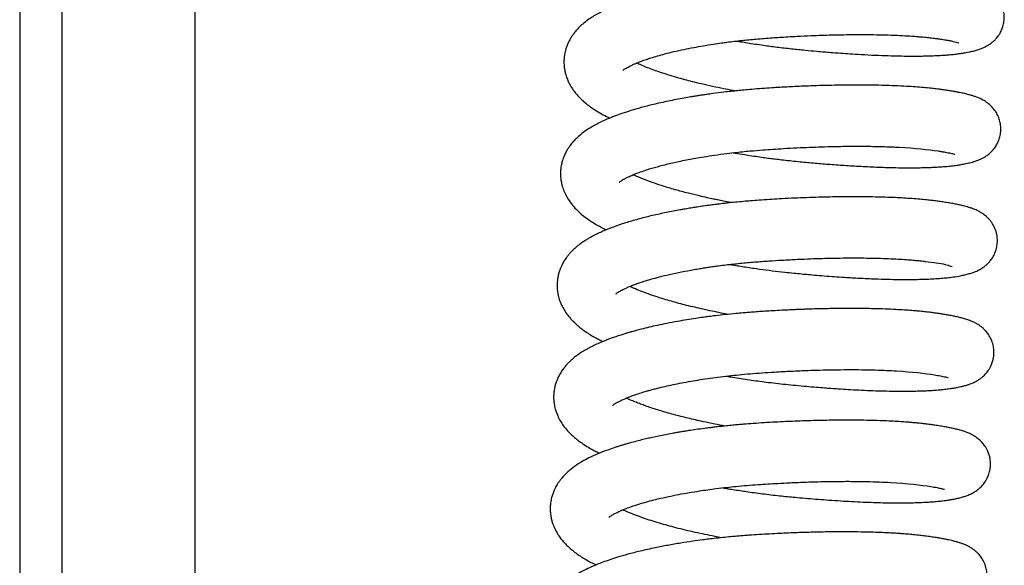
# Model space of a CAD drawing. Header units: inches. Extents: x 0 to 77643, y -44170 to 0.
# Tile 394 of 546: x 76164.3 to 76169.91, y -39524.03 to -39520.92. Entities that reach past the tile are written whole.
import ezdxf

# ---------------------------------------------------------------- set-up
doc = ezdxf.new("R2010")
doc.units = ezdxf.units.IN
doc.header["$MEASUREMENT"] = 0
doc.layers.get('0').update_dxf_attribs({"lineweight": 0})
doc.layers.add('FAKRO LOFT LADDERS', color=7, linetype='Continuous')

# ---------------------------------------------------------------- blocks, each defined once
blk = doc.blocks.new('A$C6AF374F8')
at = {"layer": 'FAKRO LOFT LADDERS', "color": 7, "linetype": 'Continuous'}
for p, q in [((573.413, 2397.898), (573.413, 2546.566)), ((581, 2397.74), (581, 2546.671)), ((571, 2545.577), (571, 2399.39))]:
    blk.add_line(p, q, dxfattribs=at)
for points, knots in [([(611.853, 2523.415), (611.928, 2523.402), (612.132, 2523.367), (612.48, 2523.31), (612.913, 2523.243), (613.475, 2523.161), (614.164, 2523.069), (614.961, 2522.975), (615.719, 2522.898), (616.344, 2522.841), (616.828, 2522.799), (617.243, 2522.766), (617.687, 2522.732), (618.197, 2522.696), (618.83, 2522.656), (619.553, 2522.617), (620.299, 2522.587), (620.957, 2522.568), (621.443, 2522.561), (621.797, 2522.558), (622.056, 2522.558), (622.306, 2522.56), (622.551, 2522.564), (622.829, 2522.571), (623.165, 2522.582), (623.472, 2522.598), (623.698, 2522.613), (623.838, 2522.623), (623.965, 2522.634), (624.11, 2522.647), (624.279, 2522.665), (624.492, 2522.69), (624.713, 2522.722), (624.918, 2522.758), (625.12, 2522.796), (625.335, 2522.844), (625.586, 2522.912), (625.853, 2523.006), (626.086, 2523.119), (626.257, 2523.224), (626.386, 2523.318), (626.509, 2523.423), (626.654, 2523.57), (626.776, 2523.729), (626.902, 2523.934), (627.007, 2524.175), (627.078, 2524.452), (627.107, 2524.749), (627.087, 2525.03), (627.025, 2525.293), (626.95, 2525.494), (626.844, 2525.702), (626.696, 2525.917), (626.54, 2526.083), (626.41, 2526.196), (626.331, 2526.257), (626.256, 2526.31), (626.174, 2526.363), (626.072, 2526.422), (625.988, 2526.466), (625.9, 2526.507), (625.771, 2526.564), (625.578, 2526.635), (625.332, 2526.708), (625.092, 2526.769), (624.851, 2526.822), (624.614, 2526.868), (624.38, 2526.91), (624.176, 2526.943), (623.952, 2526.977), (623.704, 2527.013), (623.443, 2527.047), (623.203, 2527.074), (622.961, 2527.099), (622.687, 2527.125), (622.324, 2527.155), (621.856, 2527.187), (621.257, 2527.22), (620.56, 2527.246), (619.836, 2527.262), (619.139, 2527.268), (618.496, 2527.267), (617.882, 2527.26), (617.303, 2527.249), (616.759, 2527.235), (616.272, 2527.218), (615.862, 2527.202), (615.489, 2527.186), (615.127, 2527.168), (614.724, 2527.147), (614.268, 2527.121), (613.78, 2527.089), (613.316, 2527.057), (612.89, 2527.022), (612.476, 2526.986), (612.046, 2526.944), (611.628, 2526.898), (611.231, 2526.852), (610.757, 2526.792), (610.303, 2526.729), (609.914, 2526.67), (609.682, 2526.634), (609.489, 2526.602), (609.294, 2526.569), (609.076, 2526.531), (608.721, 2526.467), (608.26, 2526.377), (607.666, 2526.25), (607.065, 2526.107), (606.445, 2525.941), (605.83, 2525.756), (605.302, 2525.576), (604.806, 2525.384), (604.373, 2525.195), (603.98, 2524.998), (603.639, 2524.798), (603.351, 2524.604), (603.084, 2524.392), (602.849, 2524.172), (602.672, 2523.974), (602.531, 2523.79), (602.417, 2523.622), (602.318, 2523.45), (602.241, 2523.29), (602.181, 2523.145), (602.127, 2522.994), (602.077, 2522.81), (602.041, 2522.632), (602.016, 2522.433), (602.008, 2522.235), (602.014, 2522.064), (602.03, 2521.89), (602.06, 2521.703), (602.106, 2521.518), (602.169, 2521.321), (602.263, 2521.089), (602.406, 2520.821), (602.579, 2520.566), (602.76, 2520.343), (602.946, 2520.146), (603.157, 2519.951), (603.333, 2519.807), (603.562, 2519.636), (603.805, 2519.472), (604.138, 2519.272), (604.429, 2519.12), (604.592, 2519.04), (604.624, 2519.025)], [0.15355402, 0.15355402, 0.15355402, 0.15355402, 0.15359481, 0.15366349, 0.15374039, 0.15382507, 0.15396009, 0.15410278, 0.15424266, 0.15435875, 0.15443401, 0.15450171, 0.15458204, 0.15467602, 0.15478375, 0.15493791, 0.1550937, 0.15523204, 0.15535253, 0.15541391, 0.15547421, 0.1555342, 0.15559383, 0.15565511, 0.15574611, 0.15585772, 0.15591182, 0.15594501, 0.15598283, 0.15602821, 0.15608226, 0.15614693, 0.15623867, 0.15631402, 0.15638145, 0.15648483, 0.15658604, 0.15670938, 0.15680561, 0.1568508, 0.15688927, 0.15692549, 0.15696753, 0.15701905, 0.15705942, 0.15711688, 0.15717273, 0.15722511, 0.15728775, 0.15733439, 0.15738072, 0.15741892, 0.15747325, 0.15754205, 0.15757446, 0.15760093, 0.15762199, 0.15765058, 0.15769122, 0.15772888, 0.15775141, 0.15778037, 0.15789227, 0.15801161, 0.15810364, 0.15819045, 0.15830042, 0.15836731, 0.15843542, 0.15850385, 0.15857835, 0.15865889, 0.15872569, 0.15877434, 0.15884863, 0.15893425, 0.15904116, 0.15917809, 0.15933579, 0.15948252, 0.15961533, 0.15974085, 0.15984575, 0.15995467, 0.16005532, 0.16013739, 0.1602131, 0.16027138, 0.16033314, 0.1604025, 0.16048193, 0.16057109, 0.1606573, 0.1607244, 0.16079489, 0.16087604, 0.160953, 0.16101863, 0.16109128, 0.16121164, 0.16127025, 0.16131137, 0.16134383, 0.16138136, 0.16142416, 0.16147166, 0.1615916, 0.16170291, 0.16184348, 0.16198413, 0.16213029, 0.16229195, 0.16239917, 0.16254272, 0.16268163, 0.16277771, 0.16288349, 0.16298614, 0.16307712, 0.16316401, 0.16321448, 0.16327381, 0.16333355, 0.16337901, 0.16341667, 0.16346686, 0.16351256, 0.16355518, 0.16361255, 0.16366903, 0.16370852, 0.1637487, 0.16380603, 0.16385883, 0.16390037, 0.16397236, 0.16406357, 0.16415387, 0.16423407, 0.1643116, 0.1643933, 0.16447948, 0.16453339, 0.16461848, 0.16474022, 0.16485693, 0.16488477, 0.16488477, 0.16488477, 0.16488477]), ([(605.359, 2521.736), (605.359, 2521.736), (605.359, 2521.736), (605.385, 2521.763), (605.505, 2521.848), (605.676, 2521.943), (605.859, 2522.034), (606.013, 2522.104), (606.205, 2522.185), (606.428, 2522.272), (606.687, 2522.365), (606.992, 2522.465), (607.342, 2522.571), (607.775, 2522.691), (608.276, 2522.815), (608.825, 2522.937), (609.386, 2523.048), (609.95, 2523.149), (610.48, 2523.234), (610.934, 2523.299), (611.327, 2523.352), (611.711, 2523.4), (612.127, 2523.447), (612.543, 2523.49), (612.966, 2523.53), (613.418, 2523.567), (613.868, 2523.6), (614.321, 2523.631), (614.791, 2523.66), (615.386, 2523.692), (616.036, 2523.723), (616.686, 2523.747), (617.258, 2523.764), (617.828, 2523.776), (618.448, 2523.784), (619.127, 2523.786), (619.82, 2523.779), (620.508, 2523.762), (621.14, 2523.737), (621.706, 2523.706), (622.135, 2523.674), (622.491, 2523.643), (622.803, 2523.611), (623.094, 2523.576), (623.318, 2523.546), (623.482, 2523.522), (623.62, 2523.501), (623.775, 2523.477), (623.953, 2523.446), (624.138, 2523.41), (624.37, 2523.363), (624.517, 2523.297), (624.504, 2523.308)], [0.837368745, 0.837368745, 0.837368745, 0.837368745, 0.837371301, 0.837517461, 0.837653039, 0.837794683, 0.837862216, 0.837942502, 0.838010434, 0.838100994, 0.838198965, 0.838281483, 0.83839568, 0.838513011, 0.838642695, 0.838785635, 0.838914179, 0.839031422, 0.839159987, 0.839254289, 0.83931552, 0.839401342, 0.839486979, 0.839564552, 0.839647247, 0.839734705, 0.839827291, 0.839907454, 0.839995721, 0.840097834, 0.840249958, 0.840371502, 0.840477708, 0.840587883, 0.840713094, 0.840856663, 0.841014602, 0.841164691, 0.841325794, 0.841470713, 0.841600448, 0.841680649, 0.841785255, 0.84189287, 0.841973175, 0.842028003, 0.842081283, 0.842139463, 0.842226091, 0.842334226, 0.84243385, 0.842703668, 0.842703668, 0.842703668, 0.842703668]), ([(611.768, 2520.573), (611.723, 2520.581), (611.503, 2520.622), (611.069, 2520.706), (610.47, 2520.831), (609.875, 2520.965), (609.349, 2521.094), (608.882, 2521.215), (608.412, 2521.346), (607.952, 2521.484), (607.514, 2521.625), (607.128, 2521.76), (606.759, 2521.899), (606.426, 2522.035), (606.231, 2522.123), (606.145, 2522.164)], [0.834345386, 0.834345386, 0.834345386, 0.834345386, 0.834372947, 0.834478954, 0.834611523, 0.834749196, 0.83486484, 0.834965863, 0.83507617, 0.835206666, 0.835319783, 0.835433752, 0.835544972, 0.835668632, 0.835780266, 0.835780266, 0.835780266, 0.835780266]), ([(611.658, 2517.054), (611.736, 2517.04), (612.005, 2516.995), (612.435, 2516.925), (612.924, 2516.852), (613.343, 2516.792), (613.706, 2516.743), (614.055, 2516.699), (614.439, 2516.653), (614.877, 2516.603), (615.483, 2516.541), (616.22, 2516.473), (617.093, 2516.4), (618, 2516.334), (618.962, 2516.276), (619.959, 2516.23), (620.806, 2516.206), (621.466, 2516.197), (621.922, 2516.197), (622.283, 2516.202), (622.575, 2516.208), (622.816, 2516.216), (623.071, 2516.226), (623.383, 2516.243), (623.731, 2516.268), (624.082, 2516.302), (624.379, 2516.34), (624.608, 2516.377), (624.778, 2516.407), (624.919, 2516.435), (625.066, 2516.467), (625.216, 2516.504), (625.364, 2516.546), (625.519, 2516.596), (625.675, 2516.658), (625.816, 2516.721), (625.99, 2516.817), (626.163, 2516.932), (626.37, 2517.11), (626.554, 2517.327), (626.703, 2517.566), (626.814, 2517.824), (626.879, 2518.08), (626.904, 2518.31), (626.903, 2518.533), (626.868, 2518.787), (626.795, 2519.042), (626.67, 2519.309), (626.501, 2519.557), (626.335, 2519.731), (626.206, 2519.842), (626.131, 2519.899), (626.065, 2519.946), (625.945, 2520.025), (625.781, 2520.113), (625.599, 2520.193), (625.437, 2520.254), (625.27, 2520.308), (625.106, 2520.355), (624.96, 2520.392), (624.829, 2520.423), (624.689, 2520.453), (624.533, 2520.485), (624.354, 2520.519), (624.147, 2520.555), (623.91, 2520.593), (623.659, 2520.631), (623.424, 2520.663), (623.181, 2520.694), (622.883, 2520.727), (622.494, 2520.765), (622.032, 2520.802), (621.5, 2520.836), (620.866, 2520.867), (620.15, 2520.891), (619.424, 2520.904), (618.767, 2520.907), (618.167, 2520.905), (617.571, 2520.898), (616.917, 2520.884), (616.277, 2520.865), (615.682, 2520.842), (615.18, 2520.82), (614.724, 2520.797), (614.287, 2520.772), (613.814, 2520.744), (613.281, 2520.708), (612.749, 2520.667), (612.29, 2520.626), (611.902, 2520.588), (611.526, 2520.548), (611.054, 2520.494), (610.585, 2520.435), (610.183, 2520.379), (609.922, 2520.34), (609.701, 2520.307), (609.474, 2520.271), (609.189, 2520.224), (608.825, 2520.161), (608.4, 2520.082), (607.809, 2519.964), (607.135, 2519.812), (606.425, 2519.63), (605.921, 2519.483), (605.561, 2519.369), (605.25, 2519.264), (604.952, 2519.156), (604.673, 2519.046), (604.415, 2518.938), (604.139, 2518.813), (603.844, 2518.666), (603.548, 2518.502), (603.251, 2518.312), (602.97, 2518.1), (602.738, 2517.894), (602.534, 2517.681), (602.376, 2517.487), (602.246, 2517.299), (602.136, 2517.115), (602.025, 2516.89), (601.934, 2516.647), (601.874, 2516.419), (601.836, 2516.212), (601.816, 2516.012), (601.813, 2515.827), (601.82, 2515.676), (601.836, 2515.51), (601.869, 2515.317), (601.921, 2515.119), (601.977, 2514.954), (602.038, 2514.802), (602.156, 2514.552), (602.351, 2514.239), (602.632, 2513.901), (602.913, 2513.628), (603.208, 2513.388), (603.49, 2513.189), (603.781, 2513.006), (604.061, 2512.849), (604.269, 2512.741), (604.392, 2512.681), (604.428, 2512.664)], [0.16640514, 0.16640514, 0.16640514, 0.16640514, 0.16644724, 0.16654949, 0.16663454, 0.16670666, 0.16677018, 0.16682567, 0.1668901, 0.16697146, 0.16705534, 0.16720875, 0.16736133, 0.16752368, 0.16770619, 0.16790517, 0.16811305, 0.16823796, 0.16834512, 0.16843247, 0.16850264, 0.16856637, 0.16862201, 0.16870828, 0.16882834, 0.16893475, 0.16903826, 0.16913068, 0.16918316, 0.16924042, 0.16930935, 0.16936402, 0.16942939, 0.16950407, 0.1695628, 0.16961056, 0.16966832, 0.16972869, 0.16979783, 0.16985775, 0.16991337, 0.16996916, 0.17002426, 0.1700635, 0.17010898, 0.17015123, 0.17020686, 0.17026516, 0.17032644, 0.17039509, 0.17042891, 0.17045359, 0.17047107, 0.17049496, 0.17058313, 0.17065265, 0.17071819, 0.17079306, 0.17087121, 0.17092688, 0.17097848, 0.17103334, 0.17109187, 0.17115755, 0.17122863, 0.17130672, 0.17139092, 0.17146127, 0.17151287, 0.17159453, 0.17170191, 0.17181182, 0.17193149, 0.1720712, 0.17222994, 0.17237854, 0.17250387, 0.1726081, 0.17271535, 0.17283222, 0.1729622, 0.17305623, 0.17314654, 0.17322555, 0.17329457, 0.17337434, 0.17347221, 0.17357339, 0.17365337, 0.17371474, 0.1737794, 0.17385483, 0.17396992, 0.17403516, 0.17407756, 0.17411653, 0.17415966, 0.17420697, 0.17428113, 0.17437169, 0.17446071, 0.17464228, 0.17480095, 0.1749411, 0.17500467, 0.17507188, 0.17518199, 0.17524679, 0.17530755, 0.17540668, 0.17549936, 0.17558903, 0.17570322, 0.17580107, 0.17589974, 0.17597434, 0.17605622, 0.17611274, 0.17616721, 0.1762338, 0.17631598, 0.17637519, 0.17642112, 0.17648104, 0.17653206, 0.17656525, 0.17660087, 0.17666333, 0.17672032, 0.17676354, 0.17680469, 0.17685345, 0.17699301, 0.17711483, 0.17723431, 0.17734001, 0.17743713, 0.17754426, 0.17762764, 0.17770385, 0.17773509, 0.17773509, 0.17773509, 0.17773509]), ([(605.163, 2515.375), (605.163, 2515.375), (605.17, 2515.382), (605.206, 2515.413), (605.289, 2515.472), (605.397, 2515.537), (605.546, 2515.616), (605.749, 2515.714), (605.972, 2515.81), (606.249, 2515.918), (606.533, 2516.019), (606.852, 2516.122), (607.16, 2516.214), (607.476, 2516.301), (607.823, 2516.391), (608.185, 2516.477), (608.575, 2516.563), (608.975, 2516.645), (609.407, 2516.726), (609.884, 2516.809), (610.453, 2516.899), (611.079, 2516.986), (611.812, 2517.075), (612.554, 2517.151), (613.289, 2517.212), (613.921, 2517.256), (614.574, 2517.298), (615.272, 2517.336), (615.991, 2517.368), (616.706, 2517.393), (617.497, 2517.414), (618.407, 2517.425), (619.37, 2517.423), (620.289, 2517.403), (621.781, 2517.343), (622.853, 2517.23), (623.54, 2517.122), (623.733, 2517.089), (623.902, 2517.057), (624.049, 2517.027), (624.171, 2516.998), (624.257, 2516.973), (624.279, 2516.966), (624.281, 2516.965), (624.281, 2516.965)], [0.824543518, 0.824543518, 0.824543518, 0.824543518, 0.824611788, 0.82470446, 0.824802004, 0.824891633, 0.82497976, 0.825074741, 0.825193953, 0.825268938, 0.825388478, 0.825489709, 0.825574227, 0.825661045, 0.825754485, 0.825850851, 0.825936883, 0.826038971, 0.826131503, 0.826229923, 0.826352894, 0.826494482, 0.826617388, 0.826795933, 0.826932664, 0.827044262, 0.827160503, 0.827308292, 0.827446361, 0.827576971, 0.82772716, 0.827916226, 0.828132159, 0.828340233, 0.828537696, 0.829215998, 0.829300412, 0.829390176, 0.829482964, 0.829568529, 0.829660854, 0.829777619, 0.82985557, 0.82986542, 0.82986542, 0.82986542, 0.82986542]), ([(611.573, 2514.212), (611.558, 2514.215), (611.397, 2514.244), (611.13, 2514.295), (610.797, 2514.361), (610.489, 2514.425), (610.14, 2514.5), (609.659, 2514.609), (609.04, 2514.76), (608.33, 2514.95), (607.662, 2515.151), (607.046, 2515.356), (606.511, 2515.556), (606.149, 2515.71), (605.983, 2515.787), (605.95, 2515.803)], [0.821526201, 0.821526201, 0.821526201, 0.821526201, 0.821534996, 0.82162399, 0.821688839, 0.821741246, 0.821817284, 0.821911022, 0.822054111, 0.822233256, 0.822415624, 0.822566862, 0.822751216, 0.822917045, 0.82295964, 0.82295964, 0.82295964, 0.82295964]), ([(611.466, 2510.693), (611.521, 2510.683), (611.817, 2510.632), (612.378, 2510.542), (613.127, 2510.433), (613.873, 2510.335), (614.524, 2510.259), (615.082, 2510.201), (615.531, 2510.158), (615.966, 2510.118), (616.445, 2510.077), (616.984, 2510.033), (617.555, 2509.991), (618.076, 2509.957), (618.541, 2509.929), (618.974, 2509.906), (619.431, 2509.885), (619.988, 2509.863), (620.609, 2509.845), (621.239, 2509.836), (621.79, 2509.836), (622.27, 2509.844), (622.702, 2509.857), (623.111, 2509.877), (623.495, 2509.904), (623.848, 2509.937), (624.225, 2509.984), (624.553, 2510.039), (624.858, 2510.102), (625.054, 2510.152), (625.21, 2510.199), (625.326, 2510.237), (625.455, 2510.286), (625.579, 2510.341), (625.704, 2510.406), (625.819, 2510.473), (625.937, 2510.553), (626.054, 2510.645), (626.167, 2510.75), (626.295, 2510.888), (626.434, 2511.076), (626.572, 2511.338), (626.663, 2511.617), (626.708, 2511.898), (626.709, 2512.191), (626.658, 2512.506), (626.557, 2512.783), (626.439, 2512.999), (626.332, 2513.154), (626.23, 2513.274), (626.144, 2513.361), (626.067, 2513.433), (625.984, 2513.502), (625.852, 2513.599), (625.71, 2513.686), (625.565, 2513.761), (625.434, 2513.819), (625.302, 2513.871), (625.164, 2513.919), (625.006, 2513.967), (624.83, 2514.015), (624.622, 2514.065), (624.374, 2514.118), (624.108, 2514.168), (623.825, 2514.215), (623.537, 2514.259), (623.259, 2514.298), (622.979, 2514.334), (622.657, 2514.369), (622.28, 2514.405), (621.842, 2514.44), (621.375, 2514.471), (620.858, 2514.498), (620.269, 2514.52), (619.592, 2514.538), (618.885, 2514.546), (618.214, 2514.546), (617.601, 2514.54), (616.997, 2514.53), (616.352, 2514.513), (615.666, 2514.489), (614.963, 2514.459), (614.318, 2514.425), (613.704, 2514.388), (613.159, 2514.352), (612.666, 2514.315), (612.22, 2514.276), (611.784, 2514.235), (611.416, 2514.196), (611.14, 2514.165), (610.961, 2514.144), (610.785, 2514.123), (610.575, 2514.097), (610.3, 2514.061), (609.964, 2514.015), (609.631, 2513.966), (609.365, 2513.924), (609.166, 2513.892), (608.997, 2513.864), (608.817, 2513.833), (608.425, 2513.763), (607.827, 2513.648), (607.056, 2513.479), (606.435, 2513.323), (605.956, 2513.189), (605.622, 2513.089), (605.281, 2512.98), (604.946, 2512.865), (604.646, 2512.752), (604.421, 2512.662), (604.196, 2512.567), (603.951, 2512.456), (603.705, 2512.334), (603.486, 2512.216), (603.288, 2512.099), (603.094, 2511.974), (602.902, 2511.836), (602.715, 2511.687), (602.533, 2511.523), (602.377, 2511.362), (602.251, 2511.214), (602.131, 2511.058), (602.006, 2510.871), (601.896, 2510.669), (601.818, 2510.494), (601.763, 2510.35), (601.708, 2510.18), (601.662, 2509.982), (601.634, 2509.791), (601.62, 2509.621), (601.618, 2509.452), (601.623, 2509.335), (601.635, 2509.2), (601.657, 2509.044), (601.694, 2508.873), (601.747, 2508.69), (601.813, 2508.507), (601.913, 2508.284), (602.05, 2508.043), (602.213, 2507.812), (602.367, 2507.626), (602.515, 2507.466), (602.672, 2507.314), (602.818, 2507.186), (602.995, 2507.044), (603.191, 2506.899), (603.441, 2506.733), (603.672, 2506.596), (603.884, 2506.478), (604.06, 2506.387), (604.182, 2506.327), (604.232, 2506.303)], [0.17925575, 0.17925575, 0.17925575, 0.17925575, 0.17928545, 0.17941519, 0.17955508, 0.17968126, 0.17980704, 0.17989605, 0.17997506, 0.18004378, 0.18012677, 0.18023105, 0.18033471, 0.18043925, 0.18052154, 0.18059913, 0.18068902, 0.18079124, 0.1809361, 0.18107989, 0.18120845, 0.18132233, 0.18143565, 0.18154607, 0.18166257, 0.18177305, 0.1818811, 0.18203868, 0.18214602, 0.1822547, 0.18229854, 0.18234473, 0.18240043, 0.18245419, 0.18249119, 0.18253275, 0.18257347, 0.18260808, 0.18264229, 0.18268166, 0.1827328, 0.18279591, 0.18285015, 0.18290565, 0.18295905, 0.18301808, 0.18309056, 0.18312983, 0.18316894, 0.18321075, 0.18323246, 0.18325365, 0.1832893, 0.18332202, 0.18337636, 0.18344133, 0.18349247, 0.18353416, 0.18360789, 0.18367553, 0.18373783, 0.18383663, 0.18393262, 0.18402621, 0.18412588, 0.1842192, 0.18429863, 0.18437342, 0.18445543, 0.18455661, 0.18466234, 0.1847744, 0.18488073, 0.18500592, 0.18515015, 0.1852935, 0.18542041, 0.18553062, 0.18563303, 0.18574964, 0.18587663, 0.18599655, 0.18611819, 0.18621351, 0.1863172, 0.18640254, 0.18647211, 0.1865523, 0.1866337, 0.18666866, 0.18670092, 0.18673042, 0.18676469, 0.18681508, 0.18688188, 0.18695103, 0.18700207, 0.18703284, 0.18706483, 0.18709971, 0.18713747, 0.18729597, 0.18745993, 0.18762418, 0.1877123, 0.18779569, 0.18786593, 0.18797506, 0.1880565, 0.18811346, 0.18816778, 0.18825372, 0.18833663, 0.18840378, 0.18846719, 0.1885357, 0.18860532, 0.18867392, 0.1887463, 0.18881729, 0.18886928, 0.18891438, 0.18898332, 0.18905762, 0.18910297, 0.1891382, 0.18918388, 0.18924409, 0.1892972, 0.18933664, 0.18937566, 0.18941486, 0.18944327, 0.18948428, 0.18953863, 0.1895828, 0.18963642, 0.18969648, 0.18978441, 0.18986853, 0.18993777, 0.18999437, 0.19005709, 0.19012538, 0.19017663, 0.19024898, 0.19034301, 0.19042612, 0.19047737, 0.19054205, 0.19058613, 0.19058613, 0.19058613, 0.19058613]), ([(604.967, 2509.014), (604.967, 2509.014), (604.967, 2509.014), (604.996, 2509.044), (605.129, 2509.137), (605.338, 2509.25), (605.53, 2509.342), (605.71, 2509.421), (605.916, 2509.505), (606.161, 2509.596), (606.422, 2509.686), (606.693, 2509.772), (607.03, 2509.872), (607.462, 2509.99), (608.043, 2510.13), (608.702, 2510.271), (609.289, 2510.38), (609.738, 2510.456), (610.027, 2510.501), (610.284, 2510.54), (610.544, 2510.578), (610.861, 2510.621), (611.363, 2510.684), (612.049, 2510.76), (612.87, 2510.835), (613.664, 2510.892), (614.479, 2510.943), (615.274, 2510.985), (616.001, 2511.015), (616.602, 2511.035), (617.165, 2511.049), (617.777, 2511.059), (618.435, 2511.064), (619.098, 2511.061), (619.741, 2511.05), (620.352, 2511.032), (620.909, 2511.007), (621.395, 2510.978), (621.791, 2510.949), (622.101, 2510.921), (622.357, 2510.895), (623.001, 2510.819), (623.726, 2510.733), (624.17, 2510.546), (624.124, 2510.579)], [0.811716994, 0.811716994, 0.811716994, 0.811716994, 0.811719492, 0.811861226, 0.812031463, 0.812163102, 0.812250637, 0.812316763, 0.812403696, 0.812495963, 0.812581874, 0.812672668, 0.812747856, 0.81288056, 0.813029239, 0.813193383, 0.813352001, 0.81342514, 0.813485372, 0.813536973, 0.813587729, 0.813648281, 0.813732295, 0.813892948, 0.814056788, 0.814211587, 0.81435172, 0.814525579, 0.814669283, 0.814774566, 0.814878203, 0.815004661, 0.815144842, 0.815286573, 0.815429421, 0.815572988, 0.815713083, 0.81583972, 0.815952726, 0.816043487, 0.816114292, 0.816193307, 0.816674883, 0.817056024, 0.817056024, 0.817056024, 0.817056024]), ([(611.383, 2507.85), (611.246, 2507.875), (610.756, 2507.967), (609.945, 2508.135), (608.994, 2508.359), (608.111, 2508.595), (607.388, 2508.814), (606.82, 2509.007), (606.372, 2509.175), (606.02, 2509.32), (605.823, 2509.409), (605.752, 2509.443)], [0.808692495, 0.808692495, 0.808692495, 0.808692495, 0.808775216, 0.808991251, 0.809199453, 0.809403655, 0.809615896, 0.809759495, 0.809889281, 0.810035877, 0.810128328, 0.810128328, 0.810128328, 0.810128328]), ([(611.273, 2504.331), (611.391, 2504.311), (611.823, 2504.238), (612.575, 2504.121), (613.399, 2504.009), (614.089, 2503.926), (614.652, 2503.864), (615.233, 2503.807), (615.816, 2503.753), (616.359, 2503.707), (616.821, 2503.67), (617.24, 2503.639), (617.687, 2503.608), (618.224, 2503.575), (618.83, 2503.542), (619.463, 2503.514), (620.085, 2503.493), (620.677, 2503.48), (621.205, 2503.475), (621.661, 2503.477), (622.046, 2503.483), (622.398, 2503.493), (622.736, 2503.507), (623.081, 2503.527), (623.378, 2503.55), (623.609, 2503.573), (623.772, 2503.592), (623.92, 2503.61), (624.085, 2503.634), (624.272, 2503.664), (624.459, 2503.699), (624.61, 2503.731), (624.721, 2503.757), (624.81, 2503.779), (624.918, 2503.809), (625.039, 2503.845), (625.194, 2503.9), (625.32, 2503.952), (625.431, 2504.004), (625.55, 2504.068), (625.681, 2504.149), (625.849, 2504.274), (626.023, 2504.436), (626.179, 2504.63), (626.296, 2504.822), (626.384, 2505.007), (626.452, 2505.207), (626.49, 2505.394), (626.506, 2505.529), (626.513, 2505.666), (626.507, 2505.858), (626.468, 2506.119), (626.359, 2506.432), (626.212, 2506.693), (626.054, 2506.895), (625.916, 2507.033), (625.788, 2507.143), (625.635, 2507.253), (625.456, 2507.358), (625.24, 2507.459), (625.059, 2507.527), (624.866, 2507.59), (624.704, 2507.636), (624.546, 2507.676), (624.426, 2507.704), (624.313, 2507.728), (624.198, 2507.752), (624.063, 2507.779), (623.884, 2507.811), (623.672, 2507.847), (623.451, 2507.882), (623.243, 2507.912), (623.021, 2507.943), (622.76, 2507.975), (622.469, 2508.008), (622.18, 2508.035), (621.873, 2508.062), (621.509, 2508.089), (621.03, 2508.119), (620.467, 2508.145), (619.782, 2508.168), (619.014, 2508.183), (618.152, 2508.187), (617.439, 2508.18), (616.869, 2508.17), (616.476, 2508.161), (616.098, 2508.15), (615.765, 2508.138), (615.5, 2508.129), (615.266, 2508.119), (615.003, 2508.108), (614.633, 2508.091), (614.181, 2508.067), (613.699, 2508.039), (613.263, 2508.011), (612.877, 2507.985), (612.534, 2507.959), (612.183, 2507.929), (611.738, 2507.889), (611.214, 2507.836), (610.702, 2507.777), (610.284, 2507.724), (609.906, 2507.673), (609.486, 2507.613), (608.996, 2507.536), (608.446, 2507.442), (607.883, 2507.337), (607.35, 2507.226), (606.863, 2507.116), (606.464, 2507.019), (606.138, 2506.933), (605.893, 2506.866), (605.678, 2506.804), (605.462, 2506.739), (605.226, 2506.665), (604.967, 2506.579), (604.721, 2506.493), (604.498, 2506.409), (604.295, 2506.329), (604.055, 2506.23), (603.793, 2506.113), (603.541, 2505.989), (603.291, 2505.856), (603.066, 2505.723), (602.829, 2505.566), (602.605, 2505.397), (602.426, 2505.244), (602.256, 2505.08), (602.12, 2504.931), (601.979, 2504.758), (601.838, 2504.555), (601.712, 2504.334), (601.618, 2504.126), (601.541, 2503.918), (601.484, 2503.71), (601.449, 2503.517), (601.433, 2503.375), (601.425, 2503.26), (601.421, 2503.124), (601.427, 2502.958), (601.452, 2502.723), (601.517, 2502.419), (601.638, 2502.084), (601.797, 2501.776), (601.986, 2501.488), (602.196, 2501.231), (602.432, 2500.991), (602.659, 2500.793), (602.896, 2500.609), (603.171, 2500.42), (603.442, 2500.253), (603.715, 2500.103), (603.901, 2500.008), (604.011, 2499.954), (604.039, 2499.941)], [0.19210737, 0.19210737, 0.19210737, 0.19210737, 0.19217123, 0.19233908, 0.19250705, 0.1926041, 0.19270122, 0.19280251, 0.19290997, 0.19301055, 0.19309332, 0.19316012, 0.19323973, 0.19334098, 0.19346239, 0.19358897, 0.19371704, 0.19384632, 0.19396955, 0.19407436, 0.19416966, 0.19425584, 0.19434724, 0.19444283, 0.19455033, 0.19461612, 0.19466507, 0.19470987, 0.19476447, 0.194838, 0.19491814, 0.19498665, 0.19502793, 0.19506053, 0.19510159, 0.19516575, 0.19522859, 0.19528023, 0.19531713, 0.19535213, 0.19540629, 0.19545136, 0.19550981, 0.19557174, 0.1956099, 0.19564699, 0.19569418, 0.19573053, 0.19575375, 0.19578021, 0.19580764, 0.1958649, 0.19593285, 0.19599658, 0.19605269, 0.19609659, 0.19613331, 0.1961791, 0.19625147, 0.19632791, 0.1964312, 0.19648905, 0.19658541, 0.19663883, 0.19668699, 0.19673123, 0.1967722, 0.19681874, 0.19688333, 0.19696573, 0.1970344, 0.19709558, 0.19715651, 0.19722813, 0.19731434, 0.19739051, 0.19744924, 0.19754217, 0.19765132, 0.19777866, 0.19791221, 0.19808024, 0.19823733, 0.19840667, 0.19847558, 0.19854733, 0.19861827, 0.19867735, 0.19872393, 0.19875843, 0.19880069, 0.19886219, 0.19895201, 0.19903726, 0.19911315, 0.19918002, 0.19923894, 0.19929322, 0.19936461, 0.19947406, 0.19957236, 0.1996413, 0.19970276, 0.19978076, 0.19987585, 0.19998161, 0.20010032, 0.20021225, 0.2003113, 0.2004114, 0.20047628, 0.20053373, 0.20058314, 0.20062991, 0.20068919, 0.20076059, 0.20082995, 0.20088491, 0.20094411, 0.20100174, 0.20109361, 0.20118146, 0.20124143, 0.20133719, 0.20141163, 0.2014876, 0.20157264, 0.20163044, 0.20168971, 0.20174746, 0.20182033, 0.20189729, 0.20195611, 0.20200647, 0.20207487, 0.20212674, 0.20216039, 0.20218727, 0.20221681, 0.2022669, 0.20231763, 0.20240244, 0.20251373, 0.20260548, 0.20268979, 0.20280553, 0.20289417, 0.20298495, 0.2030698, 0.20315707, 0.20326965, 0.2033406, 0.20341328, 0.20343773, 0.20343773, 0.20343773, 0.20343773]), ([(604.771, 2502.653), (604.771, 2502.653), (604.776, 2502.658), (604.803, 2502.682), (604.867, 2502.729), (604.933, 2502.772), (605.055, 2502.842), (605.192, 2502.913), (605.379, 2503.002), (605.575, 2503.085), (605.761, 2503.159), (605.948, 2503.228), (606.182, 2503.311), (606.463, 2503.401), (606.741, 2503.484), (606.986, 2503.553), (607.416, 2503.667), (608.103, 2503.829), (609.098, 2504.025), (610.198, 2504.201), (611.378, 2504.352), (612.655, 2504.476), (613.865, 2504.559), (614.974, 2504.62), (615.84, 2504.656), (616.634, 2504.681), (617.391, 2504.697), (618.197, 2504.704), (618.992, 2504.7), (619.726, 2504.685), (620.38, 2504.662), (621.689, 2504.597), (622.665, 2504.481), (623.298, 2504.375), (623.469, 2504.344), (623.625, 2504.312), (623.767, 2504.279), (623.867, 2504.251), (623.888, 2504.244), (623.889, 2504.244)], [0.798888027, 0.798888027, 0.798888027, 0.798888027, 0.798935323, 0.79901709, 0.799090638, 0.799164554, 0.799249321, 0.79932835, 0.799420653, 0.799515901, 0.7995804, 0.799637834, 0.799718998, 0.799823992, 0.799902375, 0.799962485, 0.800032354, 0.800252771, 0.800481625, 0.800716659, 0.800956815, 0.801199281, 0.801466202, 0.801652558, 0.801837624, 0.801968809, 0.802120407, 0.802292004, 0.802465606, 0.80263033, 0.802785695, 0.802929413, 0.803618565, 0.80369635, 0.803783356, 0.803878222, 0.803973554, 0.804104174, 0.804194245, 0.804194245, 0.804194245, 0.804194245]), ([(611.184, 2501.49), (610.989, 2501.525), (610.57, 2501.605), (609.858, 2501.752), (609.069, 2501.933), (608.231, 2502.147), (607.574, 2502.336), (607.078, 2502.493), (606.743, 2502.606), (606.446, 2502.713), (606.177, 2502.815), (605.894, 2502.93), (605.696, 2503.016), (605.581, 2503.071), (605.562, 2503.08)], [0.795848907, 0.795848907, 0.795848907, 0.795848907, 0.795966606, 0.79610477, 0.796295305, 0.796480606, 0.796682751, 0.796784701, 0.796879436, 0.796967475, 0.797051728, 0.797137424, 0.797257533, 0.797281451, 0.797281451, 0.797281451, 0.797281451]), ([(611.072, 2497.971), (611.096, 2497.967), (611.199, 2497.949), (611.421, 2497.912), (611.754, 2497.858), (612.126, 2497.8), (612.694, 2497.717), (613.45, 2497.616), (614.387, 2497.508), (615.209, 2497.429), (615.901, 2497.368), (616.501, 2497.319), (617.127, 2497.272), (617.765, 2497.23), (618.42, 2497.192), (619.046, 2497.162), (619.638, 2497.14), (620.163, 2497.125), (620.622, 2497.118), (621.03, 2497.114), (621.401, 2497.115), (621.759, 2497.12), (622.182, 2497.131), (622.57, 2497.147), (622.879, 2497.166), (623.069, 2497.181), (623.234, 2497.195), (623.388, 2497.21), (623.54, 2497.226), (623.689, 2497.245), (623.859, 2497.268), (624.07, 2497.302), (624.288, 2497.342), (624.48, 2497.384), (624.662, 2497.43), (624.828, 2497.478), (625.05, 2497.557), (625.244, 2497.646), (625.407, 2497.739), (625.534, 2497.823), (625.654, 2497.917), (625.754, 2498.008), (625.834, 2498.09), (625.92, 2498.192), (626.031, 2498.34), (626.171, 2498.589), (626.269, 2498.885), (626.317, 2499.174), (626.318, 2499.428), (626.289, 2499.649), (626.241, 2499.851), (626.146, 2500.104), (626.015, 2500.335), (625.837, 2500.561), (625.653, 2500.736), (625.496, 2500.853), (625.383, 2500.925), (625.299, 2500.973), (625.225, 2501.012), (625.132, 2501.057), (625.018, 2501.107), (624.929, 2501.141), (624.829, 2501.178), (624.716, 2501.215), (624.618, 2501.244), (624.511, 2501.274), (624.396, 2501.304), (624.253, 2501.338), (624.105, 2501.37), (623.942, 2501.403), (623.73, 2501.443), (623.455, 2501.49), (623.18, 2501.532), (622.916, 2501.57), (622.678, 2501.601), (622.452, 2501.627), (622.24, 2501.65), (622.028, 2501.67), (621.794, 2501.691), (621.524, 2501.713), (621.182, 2501.737), (620.762, 2501.761), (620.263, 2501.784), (619.706, 2501.804), (619.113, 2501.817), (618.538, 2501.823), (618.019, 2501.825), (617.508, 2501.822), (616.975, 2501.815), (616.38, 2501.803), (615.775, 2501.785), (615.192, 2501.764), (614.626, 2501.739), (614.047, 2501.71), (613.428, 2501.674), (612.824, 2501.635), (612.332, 2501.598), (611.943, 2501.565), (611.614, 2501.535), (611.269, 2501.501), (610.933, 2501.465), (610.631, 2501.43), (610.328, 2501.394), (609.961, 2501.347), (609.552, 2501.29), (609.172, 2501.234), (608.887, 2501.189), (608.655, 2501.151), (608.425, 2501.111), (608.136, 2501.06), (607.793, 2500.996), (607.418, 2500.921), (607.069, 2500.846), (606.74, 2500.772), (606.399, 2500.69), (606.047, 2500.601), (605.74, 2500.517), (605.493, 2500.446), (605.295, 2500.387), (605.104, 2500.328), (604.836, 2500.24), (604.436, 2500.102), (603.931, 2499.904), (603.457, 2499.688), (603.02, 2499.458), (602.61, 2499.196), (602.231, 2498.895), (601.955, 2498.612), (601.773, 2498.382), (601.673, 2498.238), (601.591, 2498.105), (601.52, 2497.974), (601.443, 2497.815), (601.369, 2497.627), (601.31, 2497.432), (601.273, 2497.267), (601.245, 2497.095), (601.228, 2496.907), (601.226, 2496.72), (601.236, 2496.551), (601.257, 2496.372), (601.296, 2496.172), (601.35, 2495.984), (601.406, 2495.827), (601.468, 2495.68), (601.536, 2495.54), (601.628, 2495.377), (601.731, 2495.216), (601.879, 2495.016), (602.049, 2494.821), (602.222, 2494.646), (602.402, 2494.484), (602.562, 2494.355), (602.741, 2494.22), (602.948, 2494.077), (603.195, 2493.923), (603.473, 2493.766), (603.695, 2493.652), (603.819, 2493.592), (603.847, 2493.578)], [0.20495729, 0.20495729, 0.20495729, 0.20495729, 0.20497054, 0.20501285, 0.20507604, 0.20514868, 0.20521054, 0.20537631, 0.20554581, 0.20570176, 0.20580957, 0.205914, 0.20602428, 0.20615174, 0.20626993, 0.20639867, 0.20651966, 0.20663034, 0.20673052, 0.20682083, 0.20690774, 0.20699268, 0.20708334, 0.20723123, 0.20730655, 0.20735184, 0.20740224, 0.20745807, 0.20750073, 0.20754891, 0.20760659, 0.20767733, 0.20778196, 0.20786527, 0.20792224, 0.20801417, 0.20809534, 0.20818719, 0.20822776, 0.2082689, 0.20831085, 0.20834092, 0.20836845, 0.20839217, 0.20842203, 0.20849395, 0.20855221, 0.20860663, 0.20866183, 0.20869756, 0.2087351, 0.20878299, 0.20885014, 0.2089059, 0.20896633, 0.20902996, 0.20906435, 0.20908697, 0.20911677, 0.20915998, 0.20920434, 0.20924133, 0.20927469, 0.2093339, 0.2093863, 0.20941239, 0.20946035, 0.20953579, 0.2095886, 0.20963446, 0.20972216, 0.20982023, 0.20991598, 0.20998246, 0.21005697, 0.21011965, 0.2101669, 0.21022494, 0.21028202, 0.21034243, 0.21042173, 0.21052448, 0.21062829, 0.21074877, 0.21087421, 0.21098642, 0.21108496, 0.21116973, 0.21127267, 0.21137798, 0.21149218, 0.21159552, 0.21168629, 0.21178924, 0.21189778, 0.21200914, 0.21210452, 0.21215584, 0.21221387, 0.21227848, 0.21233936, 0.21239373, 0.21244164, 0.21250397, 0.21259439, 0.21266835, 0.21271786, 0.21275713, 0.21280164, 0.21285152, 0.21292723, 0.21300668, 0.21308059, 0.21314592, 0.21321675, 0.21330251, 0.21338297, 0.21343223, 0.21347857, 0.21352707, 0.21357419, 0.21368298, 0.21384302, 0.21399652, 0.21412161, 0.21427022, 0.21441175, 0.21455521, 0.21460997, 0.21466129, 0.21470302, 0.21473999, 0.21478351, 0.21484616, 0.21490303, 0.2149429, 0.21498223, 0.21503964, 0.21509058, 0.21512884, 0.21517221, 0.21523298, 0.21529032, 0.21532863, 0.21536818, 0.21542085, 0.21545917, 0.21551493, 0.21559409, 0.21566941, 0.21574089, 0.21581089, 0.21587929, 0.21593231, 0.21600119, 0.21609031, 0.21618062, 0.21626601, 0.21629021, 0.21629021, 0.21629021, 0.21629021]), ([(604.576, 2496.293), (604.576, 2496.293), (604.576, 2496.293), (604.612, 2496.329), (604.767, 2496.432), (605.05, 2496.582), (605.401, 2496.737), (605.871, 2496.913), (606.353, 2497.069), (606.887, 2497.22), (607.394, 2497.348), (607.941, 2497.472), (608.534, 2497.592), (609.128, 2497.699), (609.685, 2497.788), (610.199, 2497.863), (610.72, 2497.932), (611.258, 2497.995), (611.847, 2498.056), (612.438, 2498.109), (613.039, 2498.154), (613.626, 2498.193), (614.228, 2498.229), (614.814, 2498.259), (615.359, 2498.283), (615.849, 2498.301), (616.372, 2498.318), (616.97, 2498.331), (617.685, 2498.341), (618.466, 2498.342), (619.258, 2498.331), (619.979, 2498.31), (621.397, 2498.246), (622.448, 2498.124), (623.104, 2498.014), (623.258, 2497.986), (623.383, 2497.961), (623.491, 2497.937), (623.591, 2497.913), (623.665, 2497.892), (623.691, 2497.884), (623.693, 2497.883), (623.693, 2497.883)], [0.786056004, 0.786056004, 0.786056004, 0.786056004, 0.786067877, 0.786232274, 0.786383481, 0.786531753, 0.786721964, 0.786848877, 0.787047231, 0.787179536, 0.787300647, 0.787446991, 0.787584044, 0.787714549, 0.787842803, 0.7879417, 0.788036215, 0.788161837, 0.788265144, 0.788384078, 0.788506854, 0.788613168, 0.788721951, 0.788853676, 0.788950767, 0.789038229, 0.789139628, 0.789258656, 0.789395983, 0.789575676, 0.789750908, 0.789918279, 0.790077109, 0.790801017, 0.790880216, 0.790969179, 0.791032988, 0.791095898, 0.791184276, 0.791281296, 0.791360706, 0.791378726, 0.791378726, 0.791378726, 0.791378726]), ([(610.991, 2495.128), (610.861, 2495.152), (610.35, 2495.248), (609.462, 2495.432), (608.401, 2495.687), (607.408, 2495.962), (606.649, 2496.206), (606.065, 2496.42), (605.671, 2496.579), (605.45, 2496.679), (605.362, 2496.721)], [0.783031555, 0.783031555, 0.783031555, 0.783031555, 0.783109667, 0.783342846, 0.783587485, 0.783816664, 0.784062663, 0.784202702, 0.784351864, 0.784466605, 0.784466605, 0.784466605, 0.784466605]), ([(610.886, 2491.609), (610.981, 2491.592), (611.292, 2491.54), (611.827, 2491.454), (612.469, 2491.36), (613.101, 2491.276), (613.741, 2491.198), (614.476, 2491.119), (615.295, 2491.042), (616.18, 2490.967), (617.09, 2490.899), (618.041, 2490.84), (619.028, 2490.792), (619.882, 2490.765), (620.564, 2490.755), (621.047, 2490.753), (621.431, 2490.757), (621.737, 2490.763), (621.991, 2490.771), (622.251, 2490.781), (622.567, 2490.797), (622.923, 2490.823), (623.292, 2490.858), (623.646, 2490.903), (623.953, 2490.955), (624.232, 2491.011), (624.481, 2491.072), (624.707, 2491.141), (624.927, 2491.228), (625.096, 2491.31), (625.284, 2491.423), (625.457, 2491.551), (625.651, 2491.734), (625.829, 2491.965), (625.972, 2492.225), (626.068, 2492.505), (626.111, 2492.748), (626.123, 2492.953), (626.111, 2493.183), (626.062, 2493.452), (625.942, 2493.765), (625.792, 2494.012), (625.634, 2494.204), (625.498, 2494.336), (625.37, 2494.441), (625.228, 2494.54), (625.073, 2494.63), (624.91, 2494.71), (624.75, 2494.775), (624.58, 2494.835), (624.413, 2494.886), (624.253, 2494.93), (624.08, 2494.972), (623.913, 2495.009), (623.699, 2495.052), (623.469, 2495.094), (623.252, 2495.13), (623.071, 2495.158), (622.912, 2495.182), (622.753, 2495.204), (622.548, 2495.232), (622.272, 2495.265), (621.939, 2495.3), (621.617, 2495.329), (621.344, 2495.35), (621.094, 2495.368), (620.835, 2495.385), (620.52, 2495.402), (620.129, 2495.421), (619.638, 2495.439), (619.067, 2495.453), (618.432, 2495.462), (617.786, 2495.464), (617.192, 2495.46), (616.676, 2495.452), (616.207, 2495.442), (615.753, 2495.43), (615.286, 2495.414), (614.797, 2495.395), (614.275, 2495.371), (613.717, 2495.341), (613.137, 2495.307), (612.629, 2495.273), (612.227, 2495.244), (611.916, 2495.218), (611.575, 2495.188), (611.158, 2495.149), (610.706, 2495.101), (610.286, 2495.052), (609.84, 2494.996), (609.305, 2494.923), (608.635, 2494.821), (607.921, 2494.698), (607.145, 2494.546), (606.382, 2494.376), (605.668, 2494.193), (605.098, 2494.028), (604.625, 2493.876), (604.121, 2493.697), (603.634, 2493.5), (603.149, 2493.271), (602.719, 2493.036), (602.299, 2492.752), (601.99, 2492.486), (601.784, 2492.273), (601.647, 2492.112), (601.506, 2491.924), (601.365, 2491.697), (601.247, 2491.458), (601.157, 2491.221), (601.098, 2491.008), (601.061, 2490.815), (601.042, 2490.664), (601.033, 2490.533), (601.03, 2490.388), (601.037, 2490.22), (601.058, 2490.03), (601.097, 2489.825), (601.152, 2489.628), (601.22, 2489.441), (601.32, 2489.213), (601.475, 2488.935), (601.699, 2488.63), (601.943, 2488.363), (602.187, 2488.138), (602.407, 2487.961), (602.604, 2487.818), (602.784, 2487.697), (602.993, 2487.567), (603.232, 2487.43), (603.46, 2487.311), (603.6, 2487.242), (603.647, 2487.219)], [0.21781081, 0.21781081, 0.21781081, 0.21781081, 0.21786232, 0.21797768, 0.21809625, 0.21820127, 0.21831002, 0.21843201, 0.21858679, 0.2187422, 0.21890577, 0.21908403, 0.21927748, 0.21948505, 0.21961412, 0.21972731, 0.21981981, 0.21989298, 0.21995808, 0.22001783, 0.22010162, 0.22022204, 0.22033539, 0.22044805, 0.22058049, 0.22068399, 0.22078502, 0.22090957, 0.22097366, 0.22104797, 0.22109884, 0.22115623, 0.22121996, 0.2212817, 0.22133955, 0.22140033, 0.22144663, 0.22148519, 0.22152165, 0.22157779, 0.22164477, 0.22170993, 0.22176539, 0.22180509, 0.22184514, 0.22189098, 0.22195348, 0.22201029, 0.2220853, 0.22215407, 0.22223154, 0.22231003, 0.22236345, 0.22243174, 0.22251573, 0.22260453, 0.2226782, 0.22273261, 0.22277931, 0.22282592, 0.22287428, 0.22295533, 0.22305551, 0.2231363, 0.22319666, 0.22325394, 0.2233135, 0.22337534, 0.22346667, 0.22356981, 0.22368603, 0.22381526, 0.2239444, 0.22405487, 0.22414648, 0.22422739, 0.22430834, 0.2243895, 0.22447497, 0.22456621, 0.22466329, 0.22476628, 0.22486873, 0.2249287, 0.22497682, 0.22503227, 0.22510859, 0.22519794, 0.22527422, 0.2253356, 0.22544152, 0.22557031, 0.2257143, 0.22585766, 0.22603977, 0.22619922, 0.22634, 0.22644827, 0.22655784, 0.22674256, 0.22686668, 0.22700985, 0.22716892, 0.2273071, 0.2273682, 0.22742587, 0.22748758, 0.22756752, 0.22764654, 0.22770545, 0.22777063, 0.2278215, 0.22786002, 0.22789063, 0.22792406, 0.22797317, 0.22802289, 0.22807459, 0.22813736, 0.22818727, 0.22823589, 0.2283422, 0.22845404, 0.2285595, 0.22865798, 0.22874606, 0.2288071, 0.2288692, 0.22893136, 0.22901542, 0.22909878, 0.22913969, 0.22913969, 0.22913969, 0.22913969])]:
    blk.add_open_spline(points, degree=3, knots=knots, dxfattribs=at)

msp = doc.modelspace()

# ---------------------------------------------------------------- block references
at = {"xscale": 0.1, "yscale": 0.1, "zscale": 0.1}
msp.add_blockref('A$C6AF374F8', (76107.1973, -39773.38402), dxfattribs=at)

doc.saveas('drawing.dxf')
